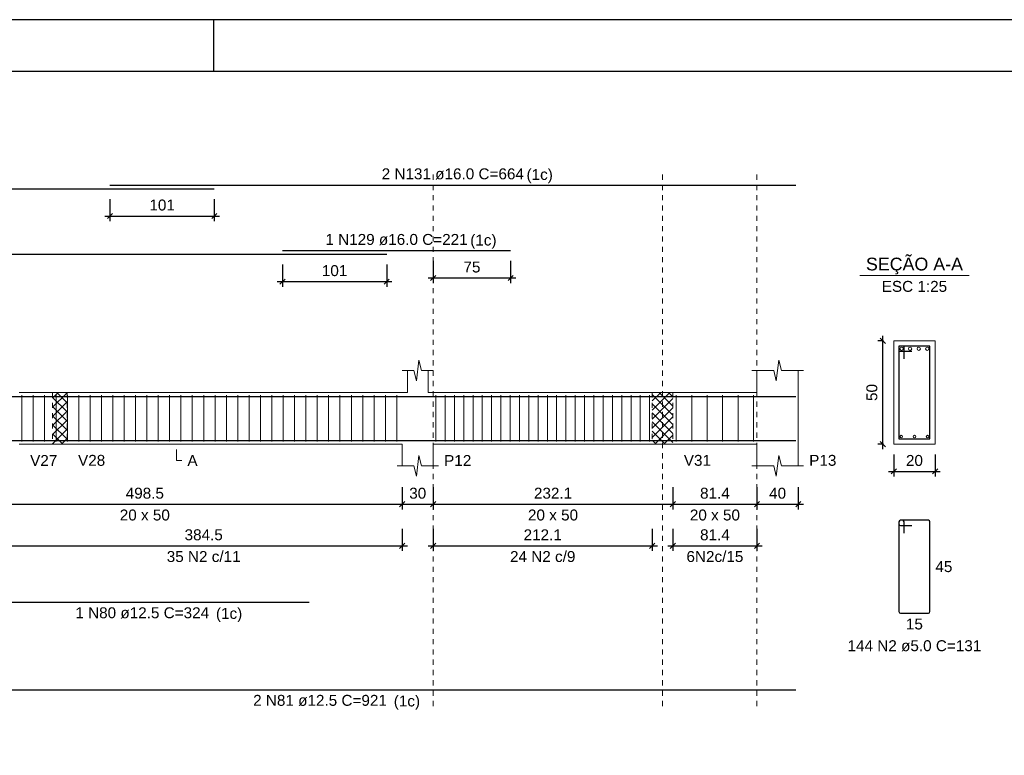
# Model space of a CAD drawing. Header units: millimetres. Extents: x 10 to 1250, y -62 to 528.
# Tile 794 of 909: x 691 to 710, y 178 to 192. Entities that reach past the tile are written whole.
import ezdxf

# ---------------------------------------------------------------- set-up
doc = ezdxf.new("R2010")
doc.units = ezdxf.units.MM
doc.header["$LTSCALE"] = 0.05
doc.linetypes.add('DOT', pattern=[6.35, 0, -6.35])
for name, color, linetype, lineweight in [('Descrição da armadura', 7, 'Continuous', 5), ('DT-Arm complementar', 5, 'Continuous', 5), ('DT-Barras na forma', 2, 'Continuous', 30), ('DT-Barras no corte', 5, 'Continuous', 5), ('DT-Barras rebatidas', 2, 'Continuous', 30), ('DT-Cotas', 9, 'Continuous', 5), ('DT-Forma', 5, 'Continuous', 5), ('DT-Hachura intersecção vigas', 9, 'Continuous', 5), ('DT-Pontilhado', 9, 'DOT', 5), ('DT-Textos', 7, 'Continuous', 5), ('Textos armaduras', 7, 'Continuous', 5)]:
    doc.layers.add(name, color=color, linetype=linetype, lineweight=lineweight)
doc.layers.add('FOLHA_PADRÃO', color=7, linetype='Continuous')
doc.styles.add('Arial', font='arial.ttf')
doc.styles.get("Standard").update_dxf_attribs({"font": 'arial.ttf'})
doc.dimstyles.new('UM_25.000000', dxfattribs={"dimtxt": 0.18, "dimasz": 0.1, "dimexe": 0.1, "dimexo": 0.2, "dimgap": 0, "dimtad": 1, "dimtih": 1, "dimtoh": 1, "dimdec": 1, "dimlfac": 25, "dimzin": 0, "dimdsep": 46, "dimtxsty": 'Standard', "dimcen": 0.09, "dimdle": 0.1, "dimadec": 1, "dimazin": 2, "dimtfac": 1, "dimtdec": 4, "dimtofl": 0, "dimtmove": 0, "dimatfit": 3, "dimfxl": 1, "dimtolj": 1, "dimarcsym": 0})
doc.dimstyles.new('UM_50.000000', dxfattribs={"dimtxt": 0.18, "dimasz": 0.1, "dimexe": 0.1, "dimexo": 0.2, "dimgap": 0.1, "dimtad": 1, "dimdec": 1, "dimlfac": 50, "dimzin": 0, "dimdsep": 46, "dimtxsty": 'Standard', "dimblk": 'OBLIQUE', "dimcen": 0.09, "dimdle": 0.1, "dimadec": 1, "dimazin": 2, "dimtfac": 1, "dimtdec": 1, "dimtofl": 0, "dimtmove": 0, "dimatfit": 3, "dimldrblk": 'OBLIQUE', "dimfxl": 1, "dimtolj": 1, "dimarcsym": 1})
pattern_1 = [(45, (633.16522, 194.65806), (-0.08838835, 0.08838835), []), (135, (633.16522, 194.65806), (-0.08838835, -0.08838835), [])]

# ---------------------------------------------------------------- blocks, each defined once
blk = doc.blocks.new('_Oblique')
at = {"color": 0, "linetype": 'ByBlock', "lineweight": -2}
blk.add_line((-0.5, -0.5), (0.5, 0.5), dxfattribs=at)
blk = doc.blocks.new('*D1838')
at = {"layer": 'Defpoints', "color": 0, "transparency": 16777216}
for p in [(688.826, 183.226), (698.796, 183.226), (698.796, 182.696)]:
    blk.add_point(p, dxfattribs=at)
at = {"layer": 'DT-Cotas', "color": 0, "lineweight": -2, "transparency": 16777216}
for p, q in [((688.826, 183.026), (688.826, 182.596)), ((698.796, 183.026), (698.796, 182.596)), ((688.726, 182.696), (698.896, 182.696))]:
    blk.add_line(p, q, dxfattribs=at)
at = {"layer": 'DT-Cotas', "color": 0, "lineweight": -2, "transparency": 16777216, "xscale": 0.1, "yscale": 0.1, "zscale": 0.1, "rotation": 180}
blk.add_blockref('_Oblique', (688.826, 182.696), dxfattribs=at)
at = {"layer": 'DT-Cotas', "color": 0, "lineweight": -2, "transparency": 16777216, "xscale": 0.1, "yscale": 0.1, "zscale": 0.1}
blk.add_blockref('_Oblique', (698.796, 182.696), dxfattribs=at)
at = {"layer": 'DT-Cotas', "transparency": 16777216, "insert": (693.811, 182.908), "char_height": 0.2118, "attachment_point": 5, "rotation": 0.0057, "style": 'Arial'}
blk.add_mtext('\\A1;498.5', dxfattribs=at)
blk = doc.blocks.new('*D1839')
at = {"layer": 'Defpoints', "color": 0, "transparency": 16777216}
for p in [(698.796, 183.226), (699.396, 183.226), (699.396, 182.696)]:
    blk.add_point(p, dxfattribs=at)
at = {"layer": 'DT-Cotas', "color": 0, "lineweight": -2, "transparency": 16777216}
for p, q in [((698.796, 183.026), (698.796, 182.596)), ((699.396, 183.026), (699.396, 182.596)), ((698.696, 182.696), (699.496, 182.696))]:
    blk.add_line(p, q, dxfattribs=at)
at = {"layer": 'DT-Cotas', "color": 0, "lineweight": -2, "transparency": 16777216, "xscale": 0.1, "yscale": 0.1, "zscale": 0.1, "rotation": 180}
blk.add_blockref('_Oblique', (698.796, 182.696), dxfattribs=at)
at = {"layer": 'DT-Cotas', "color": 0, "lineweight": -2, "transparency": 16777216, "xscale": 0.1, "yscale": 0.1, "zscale": 0.1}
blk.add_blockref('_Oblique', (699.396, 182.696), dxfattribs=at)
at = {"layer": 'DT-Cotas', "transparency": 16777216, "insert": (699.096, 182.908), "char_height": 0.2118, "attachment_point": 5, "rotation": 0.0057, "style": 'Arial'}
blk.add_mtext('\\A1;30', dxfattribs=at)
blk = doc.blocks.new('*D1840')
at = {"layer": 'Defpoints', "color": 0, "transparency": 16777216}
for p in [(699.396, 183.226), (704.038, 183.226), (704.038, 182.696)]:
    blk.add_point(p, dxfattribs=at)
at = {"layer": 'DT-Cotas', "color": 0, "lineweight": -2, "transparency": 16777216}
for p, q in [((699.396, 183.026), (699.396, 182.596)), ((704.038, 183.026), (704.038, 182.596)), ((699.296, 182.696), (704.138, 182.696))]:
    blk.add_line(p, q, dxfattribs=at)
at = {"layer": 'DT-Cotas', "color": 0, "lineweight": -2, "transparency": 16777216, "xscale": 0.1, "yscale": 0.1, "zscale": 0.1, "rotation": 180}
blk.add_blockref('_Oblique', (699.396, 182.696), dxfattribs=at)
at = {"layer": 'DT-Cotas', "color": 0, "lineweight": -2, "transparency": 16777216, "xscale": 0.1, "yscale": 0.1, "zscale": 0.1}
blk.add_blockref('_Oblique', (704.038, 182.696), dxfattribs=at)
at = {"layer": 'DT-Cotas', "transparency": 16777216, "insert": (701.717, 182.908), "char_height": 0.2118, "attachment_point": 5, "rotation": 0.0057, "style": 'Arial'}
blk.add_mtext('\\A1;232.1', dxfattribs=at)
blk = doc.blocks.new('*D1841')
at = {"layer": 'Defpoints', "color": 0, "transparency": 16777216}
for p in [(704.038, 183.226), (705.666, 183.226), (705.666, 182.696)]:
    blk.add_point(p, dxfattribs=at)
at = {"layer": 'DT-Cotas', "color": 0, "lineweight": -2, "transparency": 16777216}
for p, q in [((704.038, 183.026), (704.038, 182.596)), ((705.666, 183.026), (705.666, 182.596)), ((703.938, 182.696), (705.766, 182.696))]:
    blk.add_line(p, q, dxfattribs=at)
at = {"layer": 'DT-Cotas', "color": 0, "lineweight": -2, "transparency": 16777216, "xscale": 0.1, "yscale": 0.1, "zscale": 0.1, "rotation": 180}
blk.add_blockref('_Oblique', (704.038, 182.696), dxfattribs=at)
at = {"layer": 'DT-Cotas', "color": 0, "lineweight": -2, "transparency": 16777216, "xscale": 0.1, "yscale": 0.1, "zscale": 0.1}
blk.add_blockref('_Oblique', (705.666, 182.696), dxfattribs=at)
at = {"layer": 'DT-Cotas', "transparency": 16777216, "insert": (704.852, 182.908), "char_height": 0.2118, "attachment_point": 5, "rotation": 0.0057, "style": 'Arial'}
blk.add_mtext('\\A1;81.4', dxfattribs=at)
blk = doc.blocks.new('*D1842')
at = {"layer": 'Defpoints', "color": 0, "transparency": 16777216}
for p in [(705.666, 183.226), (706.466, 183.226), (706.466, 182.696)]:
    blk.add_point(p, dxfattribs=at)
at = {"layer": 'DT-Cotas', "color": 0, "lineweight": -2, "transparency": 16777216}
for p, q in [((705.666, 183.026), (705.666, 182.596)), ((706.466, 183.026), (706.466, 182.596)), ((705.566, 182.696), (706.566, 182.696))]:
    blk.add_line(p, q, dxfattribs=at)
at = {"layer": 'DT-Cotas', "color": 0, "lineweight": -2, "transparency": 16777216, "xscale": 0.1, "yscale": 0.1, "zscale": 0.1, "rotation": 180}
blk.add_blockref('_Oblique', (705.666, 182.696), dxfattribs=at)
at = {"layer": 'DT-Cotas', "color": 0, "lineweight": -2, "transparency": 16777216, "xscale": 0.1, "yscale": 0.1, "zscale": 0.1}
blk.add_blockref('_Oblique', (706.466, 182.696), dxfattribs=at)
at = {"layer": 'DT-Cotas', "transparency": 16777216, "insert": (706.066, 182.908), "char_height": 0.2118, "attachment_point": 5, "rotation": 0.0057, "style": 'Arial'}
blk.add_mtext('\\A1;40', dxfattribs=at)
blk = doc.blocks.new('*D1864')
at = {"layer": 'Defpoints', "color": 0, "transparency": 16777216}
for p in [(691.106, 182.421), (698.796, 182.421), (698.796, 181.891)]:
    blk.add_point(p, dxfattribs=at)
at = {"layer": 'DT-Cotas', "color": 0, "lineweight": -2, "transparency": 16777216}
for p, q in [((691.106, 182.221), (691.106, 181.791)), ((698.796, 182.221), (698.796, 181.791)), ((691.006, 181.891), (698.896, 181.891))]:
    blk.add_line(p, q, dxfattribs=at)
at = {"layer": 'DT-Cotas', "color": 0, "lineweight": -2, "transparency": 16777216, "xscale": 0.1, "yscale": 0.1, "zscale": 0.1, "rotation": 180}
blk.add_blockref('_Oblique', (691.106, 181.891), dxfattribs=at)
at = {"layer": 'DT-Cotas', "color": 0, "lineweight": -2, "transparency": 16777216, "xscale": 0.1, "yscale": 0.1, "zscale": 0.1}
blk.add_blockref('_Oblique', (698.796, 181.891), dxfattribs=at)
at = {"layer": 'DT-Cotas', "transparency": 16777216, "insert": (694.951, 182.103), "char_height": 0.2118, "attachment_point": 5, "rotation": 0.0057, "style": 'Arial'}
blk.add_mtext('\\A1;384.5', dxfattribs=at)
blk = doc.blocks.new('*D1865')
at = {"layer": 'Defpoints', "color": 0, "transparency": 16777216}
for p in [(699.396, 182.421), (703.638, 182.421), (703.638, 181.891)]:
    blk.add_point(p, dxfattribs=at)
at = {"layer": 'DT-Cotas', "color": 0, "lineweight": -2, "transparency": 16777216}
for p, q in [((699.396, 182.221), (699.396, 181.791)), ((703.638, 182.221), (703.638, 181.791)), ((699.296, 181.891), (703.738, 181.891))]:
    blk.add_line(p, q, dxfattribs=at)
at = {"layer": 'DT-Cotas', "color": 0, "lineweight": -2, "transparency": 16777216, "xscale": 0.1, "yscale": 0.1, "zscale": 0.1, "rotation": 180}
blk.add_blockref('_Oblique', (699.396, 181.891), dxfattribs=at)
at = {"layer": 'DT-Cotas', "color": 0, "lineweight": -2, "transparency": 16777216, "xscale": 0.1, "yscale": 0.1, "zscale": 0.1}
blk.add_blockref('_Oblique', (703.638, 181.891), dxfattribs=at)
at = {"layer": 'DT-Cotas', "transparency": 16777216, "insert": (701.517, 182.103), "char_height": 0.2118, "attachment_point": 5, "rotation": 0.0057, "style": 'Arial'}
blk.add_mtext('\\A1;212.1', dxfattribs=at)
blk = doc.blocks.new('*D1852')
at = {"layer": 'Defpoints', "color": 0, "transparency": 16777216}
for p in [(704.038, 182.421), (705.666, 182.421), (705.666, 181.891)]:
    blk.add_point(p, dxfattribs=at)
at = {"layer": 'DT-Cotas', "color": 0, "lineweight": -2, "transparency": 16777216}
for p, q in [((704.038, 182.221), (704.038, 181.791)), ((705.666, 182.221), (705.666, 181.791)), ((703.938, 181.891), (705.766, 181.891))]:
    blk.add_line(p, q, dxfattribs=at)
at = {"layer": 'DT-Cotas', "color": 0, "lineweight": -2, "transparency": 16777216, "xscale": 0.1, "yscale": 0.1, "zscale": 0.1, "rotation": 180}
blk.add_blockref('_Oblique', (704.038, 181.891), dxfattribs=at)
at = {"layer": 'DT-Cotas', "color": 0, "lineweight": -2, "transparency": 16777216, "xscale": 0.1, "yscale": 0.1, "zscale": 0.1}
blk.add_blockref('_Oblique', (705.666, 181.891), dxfattribs=at)
at = {"layer": 'DT-Cotas', "transparency": 16777216, "insert": (704.852, 182.103), "char_height": 0.2118, "attachment_point": 5, "rotation": 0.0057, "style": 'Arial'}
blk.add_mtext('\\A1;81.4', dxfattribs=at)
blk = doc.blocks.new('*D1856')
at = {"layer": 'Defpoints', "color": 0, "transparency": 16777216}
for p in [(696.476, 187.539), (698.496, 187.539), (698.496, 187.009)]:
    blk.add_point(p, dxfattribs=at)
at = {"layer": 'DT-Cotas', "color": 0, "lineweight": -2, "transparency": 16777216}
for p, q in [((696.476, 187.339), (696.476, 186.909)), ((698.496, 187.339), (698.496, 186.909)), ((696.376, 187.009), (698.596, 187.009))]:
    blk.add_line(p, q, dxfattribs=at)
at = {"layer": 'DT-Cotas', "color": 0, "lineweight": -2, "transparency": 16777216, "xscale": 0.1, "yscale": 0.1, "zscale": 0.1, "rotation": 180}
blk.add_blockref('_Oblique', (696.476, 187.009), dxfattribs=at)
at = {"layer": 'DT-Cotas', "color": 0, "lineweight": -2, "transparency": 16777216, "xscale": 0.1, "yscale": 0.1, "zscale": 0.1}
blk.add_blockref('_Oblique', (698.496, 187.009), dxfattribs=at)
at = {"layer": 'DT-Cotas', "transparency": 16777216, "insert": (697.486, 187.221), "char_height": 0.2118, "attachment_point": 5, "rotation": 0.0057, "style": 'Arial'}
blk.add_mtext('\\A1;101', dxfattribs=at)
blk = doc.blocks.new('*D1857')
at = {"layer": 'Defpoints', "color": 0, "transparency": 16777216}
for p in [(699.396, 187.609), (700.896, 187.609), (700.896, 187.08)]:
    blk.add_point(p, dxfattribs=at)
at = {"layer": 'DT-Cotas', "color": 0, "lineweight": -2, "transparency": 16777216}
for p, q in [((699.396, 187.409), (699.396, 186.98)), ((700.896, 187.409), (700.896, 186.98)), ((699.296, 187.08), (700.996, 187.08))]:
    blk.add_line(p, q, dxfattribs=at)
at = {"layer": 'DT-Cotas', "color": 0, "lineweight": -2, "transparency": 16777216, "xscale": 0.1, "yscale": 0.1, "zscale": 0.1, "rotation": 180}
blk.add_blockref('_Oblique', (699.396, 187.08), dxfattribs=at)
at = {"layer": 'DT-Cotas', "color": 0, "lineweight": -2, "transparency": 16777216, "xscale": 0.1, "yscale": 0.1, "zscale": 0.1}
blk.add_blockref('_Oblique', (700.896, 187.08), dxfattribs=at)
at = {"layer": 'DT-Cotas', "transparency": 16777216, "insert": (700.146, 187.291), "char_height": 0.2118, "attachment_point": 5, "rotation": 0.0057, "style": 'Arial'}
blk.add_mtext('\\A1;75', dxfattribs=at)
blk = doc.blocks.new('*D1858')
at = {"layer": 'Defpoints', "color": 0, "transparency": 16777216}
for p in [(693.136, 188.809), (695.156, 188.809), (695.156, 188.28)]:
    blk.add_point(p, dxfattribs=at)
at = {"layer": 'DT-Cotas', "color": 0, "lineweight": -2, "transparency": 16777216}
for p, q in [((693.136, 188.609), (693.136, 188.18)), ((695.156, 188.609), (695.156, 188.18)), ((693.036, 188.28), (695.256, 188.28))]:
    blk.add_line(p, q, dxfattribs=at)
at = {"layer": 'DT-Cotas', "color": 0, "lineweight": -2, "transparency": 16777216, "xscale": 0.1, "yscale": 0.1, "zscale": 0.1, "rotation": 180}
blk.add_blockref('_Oblique', (693.136, 188.28), dxfattribs=at)
at = {"layer": 'DT-Cotas', "color": 0, "lineweight": -2, "transparency": 16777216, "xscale": 0.1, "yscale": 0.1, "zscale": 0.1}
blk.add_blockref('_Oblique', (695.156, 188.28), dxfattribs=at)
at = {"layer": 'DT-Cotas', "transparency": 16777216, "insert": (694.146, 188.492), "char_height": 0.2118, "attachment_point": 5, "rotation": 0.0057, "style": 'Arial'}
blk.add_mtext('\\A1;101', dxfattribs=at)
blk = doc.blocks.new('*D1859')
at = {"layer": 'Defpoints', "color": 0, "transparency": 16777216}
for p in [(708.104, 185.861), (708.316, 185.861), (708.316, 183.861)]:
    blk.add_point(p, dxfattribs=at)
at = {"layer": 'DT-Cotas', "color": 0, "lineweight": -2, "transparency": 16777216}
for p, q in [((708.104, 183.761), (708.104, 185.961)), ((708.116, 185.861), (708.004, 185.861)), ((708.116, 183.861), (708.004, 183.861))]:
    blk.add_line(p, q, dxfattribs=at)
at = {"layer": 'DT-Cotas', "color": 0, "lineweight": -2, "transparency": 16777216, "xscale": 0.1, "yscale": 0.1, "zscale": 0.1}
for p, rotation in [((708.104, 185.861), 90), ((708.104, 183.861), 270)]:
    blk.add_blockref('_Oblique', p, dxfattribs=dict(at, rotation=rotation))
at = {"layer": 'DT-Cotas', "transparency": 16777216, "insert": (707.892, 184.861), "char_height": 0.2118, "attachment_point": 5, "rotation": 90, "style": 'Arial'}
blk.add_mtext('\\A1;50', dxfattribs=at)
blk = doc.blocks.new('*D1860')
at = {"layer": 'Defpoints', "color": 0, "transparency": 16777216}
for p in [(708.316, 183.861), (709.116, 183.861), (709.116, 183.332)]:
    blk.add_point(p, dxfattribs=at)
at = {"layer": 'DT-Cotas', "color": 0, "lineweight": -2, "transparency": 16777216}
for p, q in [((708.316, 183.661), (708.316, 183.232)), ((709.116, 183.661), (709.116, 183.232)), ((708.216, 183.332), (709.216, 183.332))]:
    blk.add_line(p, q, dxfattribs=at)
at = {"layer": 'DT-Cotas', "color": 0, "lineweight": -2, "transparency": 16777216, "xscale": 0.1, "yscale": 0.1, "zscale": 0.1, "rotation": 180}
blk.add_blockref('_Oblique', (708.316, 183.332), dxfattribs=at)
at = {"layer": 'DT-Cotas', "color": 0, "lineweight": -2, "transparency": 16777216, "xscale": 0.1, "yscale": 0.1, "zscale": 0.1}
blk.add_blockref('_Oblique', (709.116, 183.332), dxfattribs=at)
at = {"layer": 'DT-Cotas', "transparency": 16777216, "insert": (708.716, 183.543), "char_height": 0.2118, "attachment_point": 5, "rotation": 0.0057, "style": 'Arial'}
blk.add_mtext('\\A1;20', dxfattribs=at)
blk = doc.blocks.new('A1EST. 1500')
at = {"layer": 'FOLHA_PADRÃO', "color": 1, "linetype": 'Continuous'}
for p, q in [((150.008, 59.4), (0, 59.4)), ((59.5, 59.4), (59.5, 58.4))]:
    blk.add_line(p, q, dxfattribs=at)
at = {"layer": 'FOLHA_PADRÃO', "color": 6, "linetype": 'Continuous'}
blk.add_lwpolyline([(149, 58.4), (149, 1), (1, 1), (1, 58.4), (149, 58.4)], dxfattribs=at)

msp = doc.modelspace()

# ---------------------------------------------------------------- hatches: boundary and pattern name
at = {"layer": 'DT-Hachura intersecção vigas', "linetype": 'Continuous'}
h = msp.add_hatch(dxfattribs=at)
h.set_pattern_fill('ANSI37', color=256, style=0)
h.set_pattern_definition(pattern_1)
h.paths.add_polyline_path([(692.0257, 183.8611), (692.3057, 183.8611), (692.3057, 184.8611), (692.0257, 184.8611), (692.0257, 183.8611)])
h = msp.add_hatch(dxfattribs=at)
h.set_pattern_fill('ANSI37', color=256, style=0)
h.set_pattern_definition(pattern_1)
h.paths.add_polyline_path([(703.6377, 183.8611), (704.0377, 183.8611), (704.0377, 184.8611), (703.6377, 184.8611), (703.6377, 183.8611)])

# ---------------------------------------------------------------- linework, layer by layer
at = {"layer": 'DT-Arm complementar'}
for p, q in [((691.4307, 183.9111), (691.4307, 184.8111)), ((691.6507, 183.9111), (691.6507, 184.8111)), ((691.8707, 183.9111), (691.8707, 184.8111)), ((692.0907, 183.9111), (692.0907, 184.8111)), ((692.3107, 183.9111), (692.3107, 184.8111)), ((692.5307, 183.9111), (692.5307, 184.8111)), ((692.7507, 183.9111), (692.7507, 184.8111)), ((692.9707, 183.9111), (692.9707, 184.8111)), ((693.1907, 183.9111), (693.1907, 184.8111)), ((693.4107, 183.9111), (693.4107, 184.8111)), ((693.6307, 183.9111), (693.6307, 184.8111)), ((693.8507, 183.9111), (693.8507, 184.8111)), ((694.0707, 183.9111), (694.0707, 184.8111)), ((694.2907, 183.9111), (694.2907, 184.8111)), ((694.5107, 183.9111), (694.5107, 184.8111)), ((694.7307, 183.9111), (694.7307, 184.8111)), ((694.9507, 183.9111), (694.9507, 184.8111)), ((695.1707, 183.9111), (695.1707, 184.8111)), ((695.3907, 183.9111), (695.3907, 184.8111)), ((695.6107, 183.9111), (695.6107, 184.8111)), ((695.8307, 183.9111), (695.8307, 184.8111)), ((696.0507, 183.9111), (696.0507, 184.8111)), ((696.2707, 183.9111), (696.2707, 184.8111)), ((696.4907, 183.9111), (696.4907, 184.8111)), ((696.7107, 183.9111), (696.7107, 184.8111)), ((696.9307, 183.9111), (696.9307, 184.8111)), ((697.1507, 183.9111), (697.1507, 184.8111)), ((697.3707, 183.9111), (697.3707, 184.8111)), ((697.5907, 183.9111), (697.5907, 184.8111)), ((697.8107, 183.9111), (697.8107, 184.8111)), ((698.0307, 183.9111), (698.0307, 184.8111)), ((698.2507, 183.9111), (698.2507, 184.8111)), ((698.4707, 183.9111), (698.4707, 184.8111)), ((698.6907, 183.9111), (698.6907, 184.8111)), ((699.4467, 183.9111), (699.4467, 184.8111)), ((699.6267, 183.9111), (699.6267, 184.8111)), ((699.8067, 183.9111), (699.8067, 184.8111)), ((699.9867, 183.9111), (699.9867, 184.8111)), ((700.1667, 183.9111), (700.1667, 184.8111)), ((700.3467, 183.9111), (700.3467, 184.8111)), ((700.5267, 183.9111), (700.5267, 184.8111)), ((700.7067, 183.9111), (700.7067, 184.8111)), ((700.8867, 183.9111), (700.8867, 184.8111)), ((701.0667, 183.9111), (701.0667, 184.8111)), ((701.2467, 183.9111), (701.2467, 184.8111)), ((701.4267, 183.9111), (701.4267, 184.8111)), ((701.6067, 183.9111), (701.6067, 184.8111)), ((701.7867, 183.9111), (701.7867, 184.8111)), ((701.9667, 183.9111), (701.9667, 184.8111)), ((702.1467, 183.9111), (702.1467, 184.8111)), ((702.3267, 183.9111), (702.3267, 184.8111)), ((702.5067, 183.9111), (702.5067, 184.8111)), ((702.6867, 183.9111), (702.6867, 184.8111)), ((702.8667, 183.9111), (702.8667, 184.8111)), ((703.0467, 183.9111), (703.0467, 184.8111)), ((703.2267, 183.9111), (703.2267, 184.8111)), ((703.4067, 183.9111), (703.4067, 184.8111)), ((703.5867, 183.9111), (703.5867, 184.8111)), ((704.1017, 183.9111), (704.1017, 184.8111)), ((704.4017, 183.9111), (704.4017, 184.8111)), ((704.7017, 183.9111), (704.7017, 184.8111)), ((705.0017, 183.9111), (705.0017, 184.8111)), ((705.3017, 183.9111), (705.3017, 184.8111)), ((705.6017, 183.9111), (705.6017, 184.8111))]:
    msp.add_line(p, q, dxfattribs=at)
at = {"layer": 'DT-Barras na forma'}
for p, q in [((708.5158, 185.7611), (708.4158, 185.7611)), ((708.4158, 185.7611), (708.4158, 183.9611)), ((709.0158, 185.7611), (708.4158, 185.7611)), ((708.4158, 185.7611), (708.4158, 185.6611)), ((708.5158, 185.5111), (708.5158, 185.7611)), ((709.0158, 183.9611), (709.0158, 185.7611)), ((708.4158, 185.6611), (708.6658, 185.6611)), ((708.4158, 183.9611), (709.0158, 183.9611))]:
    msp.add_line(p, q, dxfattribs=at)
for points in [[(671.1557, 184.7851), (695.1557, 184.7851)], [(675.5257, 184.7851), (698.4957, 184.7851)], [(693.1357, 184.7851), (706.4157, 184.7851)], [(696.4757, 184.7851), (700.8957, 184.7851)], [(687.9918, 183.9336), (706.4157, 183.9336)], [(690.5257, 183.9336), (696.9957, 183.9336)]]:
    msp.add_lwpolyline(points, dxfattribs=at)
at = {"layer": 'DT-Barras no corte'}
for centre, radius in [((708.4678, 185.7091), 0.032), ((708.6331, 185.7091), 0.032), ((708.7985, 185.7091), 0.032), ((708.9638, 185.7091), 0.032), ((708.4608, 184.0061), 0.025), ((708.7158, 184.0061), 0.025), ((708.9708, 184.0061), 0.025)]:
    msp.add_circle(centre, radius, dxfattribs=at)
at = {"layer": 'DT-Barras rebatidas'}
for p, q in [((671.1557, 188.8093), (695.1557, 188.8093)), ((693.1357, 188.8799), (706.4157, 188.8799)), ((675.5257, 187.5385), (698.4957, 187.5385)), ((696.4757, 187.6091), (700.8957, 187.6091)), ((708.4158, 182.3544), (708.4158, 180.6144)), ((708.4158, 182.3544), (708.4158, 182.3144)), ((708.4858, 182.3844), (708.4458, 182.3844)), ((708.9858, 182.3844), (708.4458, 182.3844)), ((708.5158, 182.1344), (708.5158, 182.3544)), ((709.0158, 180.6144), (709.0158, 182.3544)), ((708.4458, 182.2844), (708.6658, 182.2844)), ((690.5257, 180.799), (696.9957, 180.799)), ((708.4458, 180.5844), (708.9858, 180.5844)), ((687.9918, 179.1021), (706.4157, 179.1021))]:
    msp.add_line(p, q, dxfattribs=at)
for centre, start, end in [((708.4458, 182.3544), 90, 180), ((708.4458, 182.3544), 90, 180), ((708.4458, 182.3144), 180, 270), ((708.4858, 182.3544), 0, 90), ((708.9858, 182.3544), 0, 90), ((708.4458, 180.6144), 180, 270), ((708.9858, 180.6144), 270, 0)]:
    msp.add_arc(centre, 0.03, start, end, dxfattribs=at)
at = {"layer": 'DT-Forma'}
for p, q in [((709.1158, 185.8611), (708.3158, 185.8611)), ((708.3158, 185.8611), (708.3158, 185.8611)), ((708.3158, 185.8611), (708.3158, 183.8611)), ((709.1158, 183.8611), (709.1158, 185.8611)), ((709.1158, 185.8611), (709.1158, 185.8611)), ((699.0707, 185.0847), (699.1207, 185.4847)), ((699.1207, 185.4847), (699.1707, 185.2847)), ((706.0407, 185.0847), (706.0907, 185.4847)), ((706.0907, 185.4847), (706.1407, 185.2847)), ((698.7957, 185.2847), (699.0207, 185.2847)), ((698.8957, 184.8611), (698.8957, 185.2847)), ((699.0207, 185.2847), (699.0707, 185.0847)), ((699.1707, 185.2847), (699.3957, 185.2847)), ((699.2957, 185.2847), (699.2957, 184.8611)), ((705.5657, 185.2847), (705.9907, 185.2847)), ((705.6657, 184.8611), (705.6657, 185.2847)), ((705.9907, 185.2847), (706.0407, 185.0847)), ((706.1407, 185.2847), (706.5657, 185.2847)), ((706.4657, 185.2847), (706.4657, 184.8611)), ((691.3777, 184.8611), (692.0257, 184.8611)), ((692.0257, 184.8611), (692.3057, 184.8611)), ((692.3057, 184.8611), (698.8957, 184.8611)), ((699.2957, 184.8611), (703.6377, 184.8611)), ((703.6377, 184.8611), (704.0377, 184.8611)), ((704.0377, 184.8611), (705.6657, 184.8611)), ((691.3777, 183.8611), (692.0257, 183.8611)), ((692.0257, 183.8611), (692.3057, 183.8611)), ((692.3057, 183.8611), (698.7957, 183.8611)), ((698.7957, 183.8611), (698.7957, 183.4375)), ((699.3957, 183.4375), (699.3957, 183.8611)), ((699.3957, 183.8611), (703.6377, 183.8611)), ((703.6377, 183.8611), (704.0377, 183.8611)), ((704.0377, 183.8611), (705.6657, 183.8611)), ((705.6657, 183.8611), (705.6657, 183.4375)), ((706.4657, 183.4375), (706.4657, 183.8611)), ((708.3158, 183.8611), (709.1158, 183.8611)), ((708.3158, 183.8611), (708.3158, 183.8611)), ((709.1158, 183.8611), (709.1158, 183.8611)), ((699.0707, 183.2375), (699.1207, 183.6375)), ((699.1207, 183.6375), (699.1707, 183.4375)), ((706.0407, 183.2375), (706.0907, 183.6375)), ((706.0907, 183.6375), (706.1407, 183.4375)), ((698.6957, 183.4375), (699.0207, 183.4375)), ((699.0207, 183.4375), (699.0707, 183.2375)), ((699.1707, 183.4375), (699.4957, 183.4375)), ((705.5657, 183.4375), (705.9907, 183.4375)), ((705.9907, 183.4375), (706.0407, 183.2375)), ((706.1407, 183.4375), (706.5657, 183.4375))]:
    msp.add_line(p, q, dxfattribs=at)
at = {"layer": 'DT-Forma', "linetype": 'Continuous'}
msp.add_line((706.4657, 184.8611), (706.4657, 183.8611), dxfattribs=at)
at = {"layer": 'DT-Pontilhado', "ltscale": 0.2}
for p, q in [((699.3957, 178.7844), (699.3957, 189.0917)), ((703.8377, 178.7844), (703.8377, 189.0917)), ((705.6657, 178.7844), (705.6657, 189.0917)), ((692.0257, 184.8611), (692.0257, 183.8611)), ((692.3057, 184.8611), (692.3057, 183.8611)), ((703.6377, 184.8611), (703.6377, 183.8611)), ((704.0377, 184.8611), (704.0377, 183.8611))]:
    msp.add_line(p, q, dxfattribs=at)
at = {"layer": 'DT-Textos'}
msp.add_line((707.6568, 187.126), (709.7748, 187.126), dxfattribs=at)
msp.add_lwpolyline([(694.4237, 183.7552), (694.4237, 183.5434), (694.5296, 183.5434)], dxfattribs=at)

# ---------------------------------------------------------------- block references
msp.add_blockref('A1EST. 1500', (635.6409, 132.6844))

# ---------------------------------------------------------------- texts
at = {"layer": 'Descrição da armadura', "linetype": 'Continuous', "char_height": 0.2118, "attachment_point": 8, "line_spacing_factor": 0.798, "style": 'Arial'}
for s, insert, width in [('2 N131 ø16.0 C=664', (699.7757, 188.9858), 5.524605), ('1 N129 ø16.0 C=221', (698.6857, 187.715), 5.524605), ('35 N2 c/11', (694.9507, 181.5737), 2.869342), ('24 N2 c/9', (701.5167, 181.5737), 2.539389), ('6N2c/15', (704.8517, 181.5737), 2.209726), ('1 N80 ø12.5 C=324', (693.7607, 180.4813), 5.194653), ('144 N2 ø5.0 C=131', (708.7158, 179.8431), 5.194653), ('2 N81 ø12.5 C=921', (697.2038, 178.7844), 5.194653)]:
    msp.add_mtext(s, dxfattribs=dict(at, insert=insert, width=width))
at = {"layer": 'DT-Textos', "line_spacing_factor": 0.798, "style": 'Arial'}
for s, insert, char_height, width, attachment_point in [('(1c)', (701.2032, 188.9161), 0.2118, 1.009083, 7), ('(1c)', (700.1132, 187.6451), 0.2118, 1.009083, 7), ('SEÇÃO A-A', (708.7162, 187.1501), 0.2471, 4.254532, 8), ('ESC 1:25', (708.7158, 186.8083), 0.2118, 2.507973, 8), ('V27', (691.5895, 183.4375), 0.2118, 1.042557, 7), ('V28', (692.5175, 183.4375), 0.2118, 1.042557, 7), ('A', (694.6355, 183.4375), 0.2118, 0.390816, 7), ('P12', (699.6075, 183.4375), 0.2118, 1.042557, 7), ('V31', (704.2495, 183.4375), 0.2118, 1.042557, 7), ('P13', (706.6775, 183.4375), 0.2118, 1.042557, 7), ('20 x 50', (693.8107, 182.3785), 0.2118, 1.922035, 8), ('20 x 50', (701.7167, 182.3785), 0.2118, 1.922035, 8), ('20 x 50', (704.8517, 182.3785), 0.2118, 1.922035, 8), ('(1c)', (695.1882, 180.4111), 0.2118, 1.009083, 7), ('(1c)', (698.6322, 178.7141), 0.2118, 1.009083, 7)]:
    msp.add_mtext(s, dxfattribs=dict(at, insert=insert, char_height=char_height, width=width, attachment_point=attachment_point))
at = {"layer": 'Textos armaduras', "linetype": 'Continuous', "char_height": 0.2118, "width": 0.659905, "attachment_point": 7, "line_spacing_factor": 0.798, "style": 'Arial'}
for s, insert in [('45', (709.1217, 181.3785)), ('15', (708.5508, 180.2667))]:
    msp.add_mtext(s, dxfattribs=dict(at, insert=insert))

# ---------------------------------------------------------------- dimensions: what is measured, and where the dimension line sits
at = {"layer": 'DT-Cotas'}
for base, p1, p2, dimstyle, override, picture, middle in [((695.1557, 188.2798), (693.1357, 188.8093), (695.1557, 188.8093), 'UM_50.000000', {"dimtxt": 0.2118, "dimasz": 0.1, "dimexe": 0.1, "dimexo": 0.2, "dimtad": 1, "dimtih": 0, "dimtoh": 0, "dimdec": 1, "dimlfac": 50, "dimzin": 8, "dimtxsty": 'Arial', "dimblk": 'Oblique', "dimblk1": 'Oblique', "dimblk2": 'Oblique', "dimsah": 1, "dimdle": 0.1, "dimse1": 0, "dimse2": 0, "dimclrt": 256, "dimadec": 1, "dimazin": 3, "dimtmove": 2, "dimldrblk": 'Oblique'}, '*D1858', (694.1457, 188.4916)), ((698.4957, 187.009), (696.4757, 187.5385), (698.4957, 187.5385), 'UM_50.000000', {"dimtxt": 0.2118, "dimasz": 0.1, "dimexe": 0.1, "dimexo": 0.2, "dimtad": 1, "dimtih": 0, "dimtoh": 0, "dimdec": 1, "dimlfac": 50, "dimzin": 8, "dimtxsty": 'Arial', "dimblk": 'Oblique', "dimblk1": 'Oblique', "dimblk2": 'Oblique', "dimsah": 1, "dimdle": 0.1, "dimse1": 0, "dimse2": 0, "dimclrt": 256, "dimadec": 1, "dimazin": 3, "dimtmove": 2, "dimldrblk": 'Oblique'}, '*D1856', (697.4857, 187.2208)), ((700.8957, 187.0796), (699.3957, 187.6091), (700.8957, 187.6091), 'UM_50.000000', {"dimtxt": 0.2118, "dimasz": 0.1, "dimexe": 0.1, "dimexo": 0.2, "dimtad": 1, "dimtih": 0, "dimtoh": 0, "dimdec": 1, "dimlfac": 50, "dimzin": 8, "dimtxsty": 'Arial', "dimblk": 'Oblique', "dimblk1": 'Oblique', "dimblk2": 'Oblique', "dimsah": 1, "dimdle": 0.1, "dimse1": 0, "dimse2": 0, "dimclrt": 256, "dimadec": 1, "dimazin": 3, "dimtmove": 2, "dimldrblk": 'Oblique'}, '*D1857', (700.1457, 187.2914)), ((709.1158, 183.3316), (708.3158, 183.8611), (709.1158, 183.8611), 'UM_25.000000', {"dimtxt": 0.2118, "dimasz": 0.1, "dimexe": 0.1, "dimexo": 0.2, "dimtad": 1, "dimtih": 0, "dimtoh": 0, "dimdec": 1, "dimlfac": 25, "dimzin": 8, "dimtxsty": 'Arial', "dimblk": 'Oblique', "dimblk1": 'Oblique', "dimblk2": 'Oblique', "dimsah": 1, "dimdle": 0.1, "dimse1": 0, "dimse2": 0, "dimclrt": 256, "dimadec": 1, "dimazin": 3, "dimtmove": 2, "dimldrblk": 'Oblique'}, '*D1860', (708.7158, 183.5434)), ((698.7957, 182.6962), (688.8257, 183.2257), (698.7957, 183.2257), 'UM_50.000000', {"dimtxt": 0.2118, "dimasz": 0.1, "dimexe": 0.1, "dimexo": 0.2, "dimtad": 1, "dimtih": 0, "dimtoh": 0, "dimdec": 1, "dimlfac": 50, "dimzin": 8, "dimtxsty": 'Arial', "dimblk": 'Oblique', "dimblk1": 'Oblique', "dimblk2": 'Oblique', "dimsah": 1, "dimdle": 0.1, "dimse1": 0, "dimse2": 0, "dimclrt": 256, "dimadec": 1, "dimazin": 3, "dimtmove": 2, "dimldrblk": 'Oblique'}, '*D1838', (693.8107, 182.908)), ((699.3957, 182.6962), (698.7957, 183.2257), (699.3957, 183.2257), 'UM_50.000000', {"dimtxt": 0.2118, "dimasz": 0.1, "dimexe": 0.1, "dimexo": 0.2, "dimtad": 1, "dimtih": 0, "dimtoh": 0, "dimdec": 1, "dimlfac": 50, "dimzin": 8, "dimtxsty": 'Arial', "dimblk": 'Oblique', "dimblk1": 'Oblique', "dimblk2": 'Oblique', "dimsah": 1, "dimdle": 0.1, "dimse1": 0, "dimse2": 0, "dimclrt": 256, "dimadec": 1, "dimazin": 3, "dimtmove": 2, "dimldrblk": 'Oblique'}, '*D1839', (699.0957, 182.908)), ((704.0377, 182.6962), (699.3957, 183.2257), (704.0377, 183.2257), 'UM_50.000000', {"dimtxt": 0.2118, "dimasz": 0.1, "dimexe": 0.1, "dimexo": 0.2, "dimtad": 1, "dimtih": 0, "dimtoh": 0, "dimdec": 1, "dimlfac": 50, "dimzin": 8, "dimtxsty": 'Arial', "dimblk": 'Oblique', "dimblk1": 'Oblique', "dimblk2": 'Oblique', "dimsah": 1, "dimdle": 0.1, "dimse1": 0, "dimse2": 0, "dimclrt": 256, "dimadec": 1, "dimazin": 3, "dimtmove": 2, "dimldrblk": 'Oblique'}, '*D1840', (701.7167, 182.908)), ((705.6657, 182.6962), (704.0377, 183.2257), (705.6657, 183.2257), 'UM_50.000000', {"dimtxt": 0.2118, "dimasz": 0.1, "dimexe": 0.1, "dimexo": 0.2, "dimtad": 1, "dimtih": 0, "dimtoh": 0, "dimdec": 1, "dimlfac": 50, "dimzin": 8, "dimtxsty": 'Arial', "dimblk": 'Oblique', "dimblk1": 'Oblique', "dimblk2": 'Oblique', "dimsah": 1, "dimdle": 0.1, "dimse1": 0, "dimse2": 0, "dimclrt": 256, "dimadec": 1, "dimazin": 3, "dimtmove": 2, "dimldrblk": 'Oblique'}, '*D1841', (704.8517, 182.908)), ((706.4657, 182.6962), (705.6657, 183.2257), (706.4657, 183.2257), 'UM_50.000000', {"dimtxt": 0.2118, "dimasz": 0.1, "dimexe": 0.1, "dimexo": 0.2, "dimtad": 1, "dimtih": 0, "dimtoh": 0, "dimdec": 1, "dimlfac": 50, "dimzin": 8, "dimtxsty": 'Arial', "dimblk": 'Oblique', "dimblk1": 'Oblique', "dimblk2": 'Oblique', "dimsah": 1, "dimdle": 0.1, "dimse1": 0, "dimse2": 0, "dimclrt": 256, "dimadec": 1, "dimazin": 3, "dimtmove": 2, "dimldrblk": 'Oblique'}, '*D1842', (706.0657, 182.908)), ((698.7957, 181.8914), (691.1057, 182.4209), (698.7957, 182.4209), 'UM_50.000000', {"dimtxt": 0.2118, "dimasz": 0.1, "dimexe": 0.1, "dimexo": 0.2, "dimtad": 1, "dimtih": 0, "dimtoh": 0, "dimdec": 1, "dimlfac": 50, "dimzin": 8, "dimtxsty": 'Arial', "dimblk": 'Oblique', "dimblk1": 'Oblique', "dimblk2": 'Oblique', "dimsah": 1, "dimdle": 0.1, "dimse1": 0, "dimse2": 0, "dimclrt": 256, "dimadec": 1, "dimazin": 3, "dimtmove": 2, "dimldrblk": 'Oblique'}, '*D1864', (694.9507, 182.1032)), ((703.6377, 181.8914), (699.3957, 182.4209), (703.6377, 182.4209), 'UM_50.000000', {"dimtxt": 0.2118, "dimasz": 0.1, "dimexe": 0.1, "dimexo": 0.2, "dimtad": 1, "dimtih": 0, "dimtoh": 0, "dimdec": 1, "dimlfac": 50, "dimzin": 8, "dimtxsty": 'Arial', "dimblk": 'Oblique', "dimblk1": 'Oblique', "dimblk2": 'Oblique', "dimsah": 1, "dimdle": 0.1, "dimse1": 0, "dimse2": 0, "dimclrt": 256, "dimadec": 1, "dimazin": 3, "dimtmove": 2, "dimldrblk": 'Oblique'}, '*D1865', (701.5167, 182.1032)), ((705.6657, 181.8914), (704.0377, 182.4209), (705.6657, 182.4209), 'UM_50.000000', {"dimtxt": 0.2118, "dimasz": 0.1, "dimexe": 0.1, "dimexo": 0.2, "dimtad": 1, "dimtih": 0, "dimtoh": 0, "dimdec": 1, "dimlfac": 50, "dimzin": 8, "dimtxsty": 'Arial', "dimblk": 'Oblique', "dimblk1": 'Oblique', "dimblk2": 'Oblique', "dimsah": 1, "dimdle": 0.1, "dimse1": 0, "dimse2": 0, "dimclrt": 256, "dimadec": 1, "dimazin": 3, "dimtmove": 2, "dimldrblk": 'Oblique'}, '*D1852', (704.8517, 182.1032))]:
    dim = msp.add_linear_dim(base=base, p1=p1, p2=p2, dimstyle=dimstyle, override=override, dxfattribs=at)
    dim.commit()
    dim.dimension.update_dxf_attribs({"geometry": picture, "text_midpoint": middle, "dimtype": 160, "text_rotation": 0.00573})
dim = msp.add_linear_dim(base=(708.104, 185.8611), p1=(708.3158, 183.8611), p2=(708.3158, 185.8611), angle=90, dimstyle='UM_25.000000', override={"dimtxt": 0.2118, "dimasz": 0.1, "dimexe": 0.1, "dimexo": 0.2, "dimtad": 1, "dimtih": 0, "dimtoh": 0, "dimdec": 1, "dimlfac": 25, "dimzin": 8, "dimtxsty": 'Arial', "dimblk": 'Oblique', "dimblk1": 'Oblique', "dimblk2": 'Oblique', "dimsah": 1, "dimdle": 0.1, "dimse1": 0, "dimse2": 0, "dimclrt": 256, "dimadec": 1, "dimazin": 3, "dimtmove": 2, "dimldrblk": 'Oblique'}, dxfattribs=at)
dim.commit()
dim.dimension.update_dxf_attribs({"geometry": '*D1859', "text_midpoint": (707.8922, 184.8611), "dimtype": 160, "text_rotation": 90})

doc.saveas('drawing.dxf')
